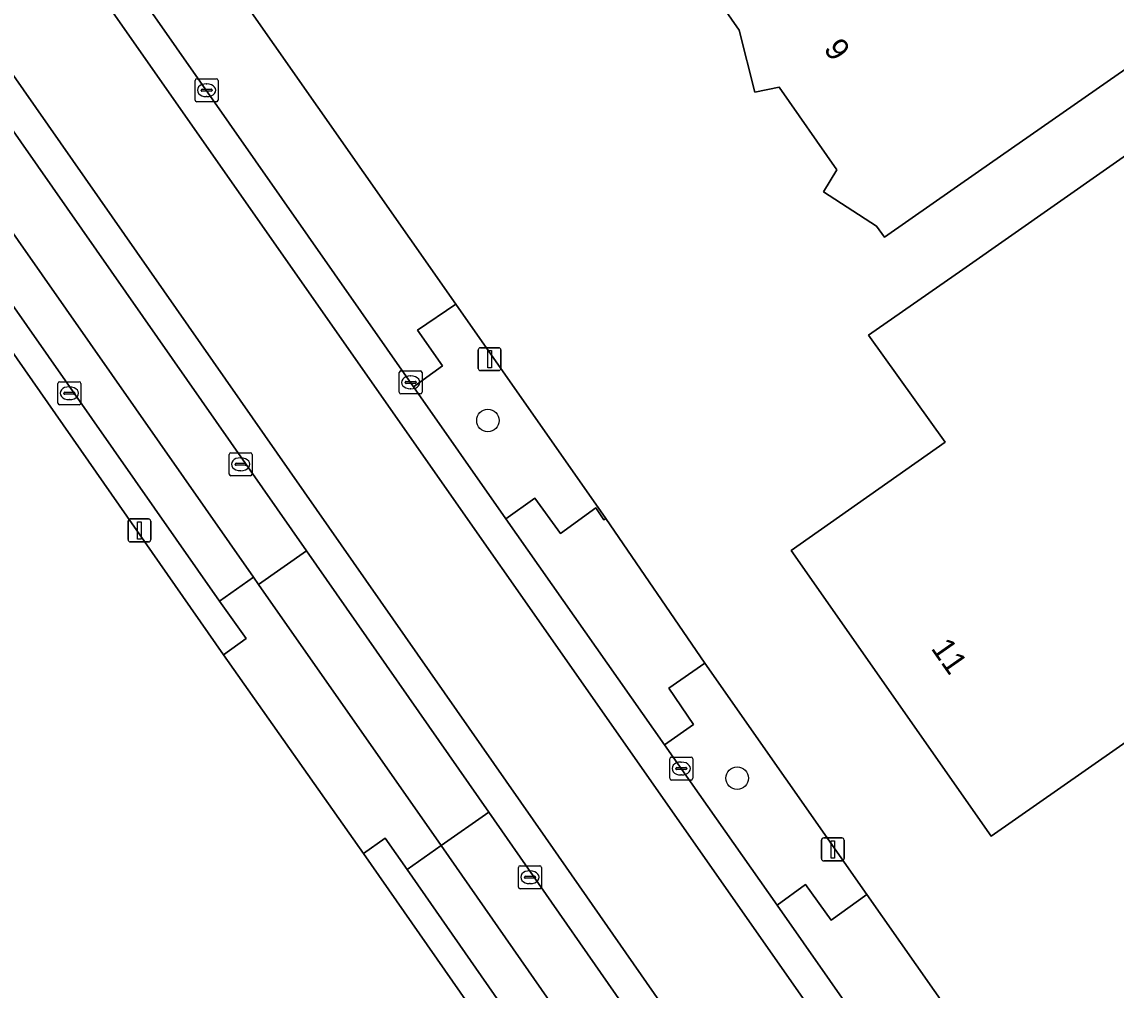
# Model space of a CAD drawing. Extents: x 156702 to 158052, y 387630 to 388992.
# Drawn here: x 157213.54 to 157261.2, y 388183.37 to 388225.53 of the extents above; entities that cross this region are included whole.
import ezdxf

# ---------------------------------------------------------------- set-up
doc = ezdxf.new("R2010")
doc.units = 0
for name, color, linetype in [('IMGEO_Berm_groen', 7, 'Continuous'), ('IMGEO_Boom', 7, 'Continuous'), ('IMGEO_Brandkraan', 7, 'Continuous'), ('IMGEO_Erf', 7, 'Continuous'), ('IMGEO_Groenvoorziening', 7, 'Continuous'), ('IMGEO_Hek', 7, 'Continuous'), ('IMGEO_Kolk', 7, 'Continuous'), ('IMGEO_Lichtmast', 7, 'Continuous'), ('IMGEO_Pand', 7, 'Continuous'), ('IMGEO_Pand_nummerreeks', 7, 'Continuous'), ('IMGEO_Parkeervlak_open', 7, 'Continuous'), ('IMGEO_Rijbaan_lokaal_gesloten', 7, 'Continuous'), ('IMGEO_Rijbaan_lokaal_open', 7, 'Continuous'), ('IMGEO_Verkeersbordpaal', 7, 'Continuous'), ('IMGEO_Voetpad_open', 7, 'Continuous')]:
    doc.layers.add(name, color=color, linetype=linetype)

msp = doc.modelspace()

# ---------------------------------------------------------------- linework, layer by layer
at = {"layer": 'IMGEO_Berm_groen'}
for points in [[(157232.439, 388213.235), (157230.774, 388212.112), (157231.859, 388210.546), (157230.6, 388209.644), (157234.617, 388203.884), (157235.884, 388204.792), (157236.993, 388203.247), (157238.529, 388204.367), (157238.878, 388203.847), (157238.976, 388203.904)], [(157243.285, 388197.598), (157241.71, 388196.51), (157242.786, 388194.938), (157241.532, 388194.055), (157246.429, 388187.061), (157247.671, 388187.969), (157248.791, 388186.418), (157250.344, 388187.533)]]:
    msp.add_lwpolyline(points, close=True, dxfattribs=at)
at = {"layer": 'IMGEO_Boom'}
for centre in [(157233.834, 388208.172), (157244.691, 388192.6)]:
    msp.add_circle(centre, 0.489, dxfattribs=at)
at = {"layer": 'IMGEO_Brandkraan'}
for p, q in [((157215.178, 388209.859), (157216.03, 388209.859)), ((157215.103, 388208.933), (157215.103, 388209.785)), ((157215.362, 388209.353), (157215.362, 388209.365)), ((157215.405, 388209.402), (157215.803, 388209.402)), ((157215.591, 388209.639), (157215.616, 388209.639)), ((157215.846, 388209.365), (157215.846, 388209.353)), ((157216.104, 388209.785), (157216.104, 388208.933)), ((157215.8, 388209.316), (157215.402, 388209.316)), ((157215.614, 388209.079), (157215.589, 388209.079)), ((157216.03, 388208.859), (157215.178, 388208.859))]:
    msp.add_line(p, q, dxfattribs=at)
for points in [[(157215.178, 388209.859), (157216.03, 388209.859)], [(157215.103, 388208.933), (157215.103, 388209.785)], [(157216.104, 388209.785), (157216.104, 388208.933)], [(157216.03, 388208.859), (157215.178, 388208.859)]]:
    msp.add_lwpolyline(points, dxfattribs=at)
for centre, radius, start, end in [((157215.18, 388209.783), 0.0765, 91.552, 178.448), ((157215.18, 388209.783), 0.0765, 91.552, 178.448), ((157216.028, 388209.783), 0.0765, 1.552, 88.448), ((157216.028, 388209.783), 0.0765, 1.552, 88.448), ((157215.402, 388209.362), 0.0403, 85.8775, 175.7526), ((157215.399, 388209.352), 0.0366, 178.938, 274.7102), ((157215.803, 388209.359), 0.043, 264.8664, 352.4533), ((157215.807, 388209.364), 0.0386, 1.7309, 96.639), ((157215.18, 388208.935), 0.0765, 181.552, 268.448), ((157215.18, 388208.935), 0.0765, 181.552, 268.448), ((157216.028, 388208.935), 0.0765, 271.552, 358.448), ((157216.028, 388208.935), 0.0765, 271.552, 358.448)]:
    msp.add_arc(centre, radius, start, end, dxfattribs=at)
for centre, major_axis, ratio, start_param, end_param in [((157215.59, 388209.359), (-0.387, 0.002), 0.722429, 4.712389, 7.853982), ((157215.615, 388209.359), (-0.39, 0.002), 0.717154, 1.570796, 4.712389)]:
    msp.add_ellipse(centre, major_axis=major_axis, ratio=ratio, start_param=start_param, end_param=end_param, dxfattribs=at)
at = {"layer": 'IMGEO_Erf'}
for points in [[(157171.132, 388300.752), (157172.367, 388299.009), (157193.882, 388268.245), (157194.975, 388266.682), (157200.032, 388259.496), (157200.786, 388258.42), (157207.925, 388248.229), (157212.342, 388241.924), (157218.512, 388233.115), (157232.439, 388213.235), (157238.976, 388203.904), (157243.285, 388197.598), (157250.344, 388187.533), (157253.951, 388182.374), (157260.401, 388173.229), (157265.086, 388166.567), (157269.88, 388159.622), (157271.116, 388157.832), (157273.661, 388154.215), (157277.716, 388148.352), (157281.526, 388142.848), (157289.3, 388131.616), (157294.457, 388124.387)], [(157242.574, 388169.007), (157241.87, 388169.99), (157236.847, 388177.226), (157236.169, 388178.201), (157228.416, 388189.316), (157222.314, 388197.962), (157192.467, 388240.777), (157190.75, 388243.22), (157186.236, 388249.801), (157179.863, 388258.901), (157178.825, 388260.626), (157177.984, 388261.818), (157175.156, 388265.898), (157173.142, 388268.766), (157170.643, 388272.326), (157156.349, 388292.803), (157153.912, 388296.208)], [(157288.942, 388238.83), (157300.956, 388221.652), (157259.851, 388192.936), (157255.752, 388190.072), (157247.043, 388202.516), (157253.751, 388207.231), (157250.416, 388211.885), (157254.514, 388214.751), (157273.145, 388227.807)], [(157271.398, 388230.305), (157255.207, 388219.009), (157251.106, 388216.148), (157250.755, 388216.627), (157248.444, 388218.134), (157249.028, 388219.091), (157246.517, 388222.691), (157245.466, 388222.464), (157244.779, 388225.17), (157241.362, 388230.067)]]:
    msp.add_lwpolyline(points, dxfattribs=at)
at = {"layer": 'IMGEO_Groenvoorziening'}
for points in [[(157222.14, 388200.304), (157193.376, 388241.435), (157192.467, 388240.777), (157222.314, 388197.962), (157223.301, 388198.676)], [(157236.169, 388178.201), (157237.097, 388178.88), (157230.32, 388188.624), (157229.362, 388189.981), (157228.416, 388189.316)]]:
    msp.add_lwpolyline(points, close=True, dxfattribs=at)
at = {"layer": 'IMGEO_Hek'}
for points in [[(157218.512, 388233.115), (157232.439, 388213.235)], [(157232.439, 388213.235), (157238.976, 388203.904)]]:
    msp.add_lwpolyline(points, dxfattribs=at)
at = {"layer": 'IMGEO_Kolk'}
for p, q in [((157221.081, 388222.127), (157221.081, 388222.979)), ((157221.156, 388223.053), (157222.008, 388223.053)), ((157221.569, 388222.833), (157221.594, 388222.833)), ((157222.082, 388222.979), (157222.082, 388222.127)), ((157221.34, 388222.547), (157221.34, 388222.559)), ((157221.778, 388222.51), (157221.38, 388222.51)), ((157221.383, 388222.596), (157221.781, 388222.596)), ((157221.592, 388222.273), (157221.567, 388222.273)), ((157221.824, 388222.559), (157221.824, 388222.547)), ((157222.008, 388222.053), (157221.156, 388222.053)), ((157230.044, 388210.33), (157230.896, 388210.33)), ((157229.969, 388209.404), (157229.969, 388210.256)), ((157230.228, 388209.824), (157230.228, 388209.836)), ((157230.271, 388209.873), (157230.669, 388209.873)), ((157230.457, 388210.11), (157230.482, 388210.11)), ((157230.712, 388209.836), (157230.712, 388209.824)), ((157230.97, 388210.256), (157230.97, 388209.404)), ((157230.666, 388209.787), (157230.268, 388209.787)), ((157230.48, 388209.55), (157230.455, 388209.55)), ((157230.896, 388209.33), (157230.044, 388209.33)), ((157222.565, 388205.841), (157222.565, 388206.693)), ((157222.64, 388206.767), (157223.492, 388206.767)), ((157223.053, 388206.547), (157223.078, 388206.547)), ((157223.566, 388206.693), (157223.566, 388205.841)), ((157222.824, 388206.261), (157222.824, 388206.273)), ((157223.262, 388206.224), (157222.864, 388206.224)), ((157222.867, 388206.31), (157223.265, 388206.31)), ((157223.308, 388206.273), (157223.308, 388206.261)), ((157223.492, 388205.767), (157222.64, 388205.767)), ((157223.076, 388205.987), (157223.051, 388205.987)), ((157241.755, 388192.591), (157241.755, 388193.443)), ((157241.83, 388193.517), (157242.682, 388193.517)), ((157242.243, 388193.297), (157242.268, 388193.297)), ((157242.756, 388193.443), (157242.756, 388192.591)), ((157242.014, 388193.011), (157242.014, 388193.023)), ((157242.452, 388192.974), (157242.054, 388192.974)), ((157242.057, 388193.06), (157242.455, 388193.06)), ((157242.266, 388192.737), (157242.241, 388192.737)), ((157242.498, 388193.023), (157242.498, 388193.011)), ((157242.682, 388192.517), (157241.83, 388192.517)), ((157235.165, 388187.858), (157235.165, 388188.71)), ((157235.24, 388188.784), (157236.092, 388188.784)), ((157235.653, 388188.564), (157235.678, 388188.564)), ((157236.166, 388188.71), (157236.166, 388187.858)), ((157235.424, 388188.278), (157235.424, 388188.29)), ((157235.862, 388188.241), (157235.464, 388188.241)), ((157235.467, 388188.327), (157235.865, 388188.327)), ((157235.676, 388188.004), (157235.651, 388188.004)), ((157235.908, 388188.29), (157235.908, 388188.278)), ((157236.092, 388187.784), (157235.24, 388187.784))]:
    msp.add_line(p, q, dxfattribs=at)
for points in [[(157221.081, 388222.127), (157221.081, 388222.979)], [(157221.156, 388223.053), (157222.008, 388223.053)], [(157222.082, 388222.979), (157222.082, 388222.127)], [(157222.008, 388222.053), (157221.156, 388222.053)], [(157230.044, 388210.33), (157230.896, 388210.33)], [(157229.969, 388209.404), (157229.969, 388210.256)], [(157230.97, 388210.256), (157230.97, 388209.404)], [(157230.896, 388209.33), (157230.044, 388209.33)], [(157222.565, 388205.841), (157222.565, 388206.693)], [(157222.64, 388206.767), (157223.492, 388206.767)], [(157223.566, 388206.693), (157223.566, 388205.841)], [(157223.492, 388205.767), (157222.64, 388205.767)], [(157241.755, 388192.591), (157241.755, 388193.443)], [(157241.83, 388193.517), (157242.682, 388193.517)], [(157242.756, 388193.443), (157242.756, 388192.591)], [(157242.682, 388192.517), (157241.83, 388192.517)], [(157235.165, 388187.858), (157235.165, 388188.71)], [(157235.24, 388188.784), (157236.092, 388188.784)], [(157236.166, 388188.71), (157236.166, 388187.858)], [(157236.092, 388187.784), (157235.24, 388187.784)]]:
    msp.add_lwpolyline(points, dxfattribs=at)
for centre, radius, start, end in [((157221.158, 388222.977), 0.0765, 91.552, 178.448), ((157221.158, 388222.977), 0.0765, 91.552, 178.448), ((157222.006, 388222.977), 0.0765, 1.552, 88.448), ((157222.006, 388222.977), 0.0765, 1.552, 88.448), ((157221.38, 388222.556), 0.0403, 85.8775, 175.7526), ((157221.377, 388222.546), 0.0366, 178.938, 274.7102), ((157221.781, 388222.553), 0.043, 264.8664, 352.4533), ((157221.785, 388222.558), 0.0386, 1.7309, 96.639), ((157221.158, 388222.129), 0.0765, 181.552, 268.448), ((157221.158, 388222.129), 0.0765, 181.552, 268.448), ((157222.006, 388222.129), 0.0765, 271.552, 358.448), ((157222.006, 388222.129), 0.0765, 271.552, 358.448), ((157230.046, 388210.254), 0.0765, 91.552, 178.448), ((157230.046, 388210.254), 0.0765, 91.552, 178.448), ((157230.894, 388210.254), 0.0765, 1.552, 88.448), ((157230.894, 388210.254), 0.0765, 1.552, 88.448), ((157230.268, 388209.833), 0.0403, 85.8775, 175.7526), ((157230.265, 388209.823), 0.0366, 178.938, 274.7102), ((157230.669, 388209.83), 0.043, 264.8664, 352.4533), ((157230.673, 388209.835), 0.0386, 1.7309, 96.639), ((157230.046, 388209.406), 0.0765, 181.552, 268.448), ((157230.046, 388209.406), 0.0765, 181.552, 268.448), ((157230.894, 388209.406), 0.0765, 271.552, 358.448), ((157230.894, 388209.406), 0.0765, 271.552, 358.448), ((157222.642, 388206.691), 0.0765, 91.552, 178.448), ((157222.642, 388206.691), 0.0765, 91.552, 178.448), ((157223.49, 388206.691), 0.0765, 1.552, 88.448), ((157223.49, 388206.691), 0.0765, 1.552, 88.448), ((157222.864, 388206.27), 0.0403, 85.8775, 175.7526), ((157222.861, 388206.26), 0.0366, 178.938, 274.7102), ((157223.265, 388206.267), 0.043, 264.8664, 352.4533), ((157223.269, 388206.272), 0.0386, 1.7309, 96.639), ((157222.642, 388205.843), 0.0765, 181.552, 268.448), ((157222.642, 388205.843), 0.0765, 181.552, 268.448), ((157223.49, 388205.843), 0.0765, 271.552, 358.448), ((157223.49, 388205.843), 0.0765, 271.552, 358.448), ((157241.832, 388193.441), 0.0765, 91.552, 178.448), ((157241.832, 388193.441), 0.0765, 91.552, 178.448), ((157242.68, 388193.441), 0.0765, 1.552, 88.448), ((157242.68, 388193.441), 0.0765, 1.552, 88.448), ((157242.054, 388193.02), 0.0403, 85.8775, 175.7526), ((157242.051, 388193.01), 0.0366, 178.938, 274.7102), ((157242.455, 388193.017), 0.043, 264.8664, 352.4533), ((157242.459, 388193.022), 0.0386, 1.7309, 96.639), ((157241.832, 388192.593), 0.0765, 181.552, 268.448), ((157241.832, 388192.593), 0.0765, 181.552, 268.448), ((157242.68, 388192.593), 0.0765, 271.552, 358.448), ((157242.68, 388192.593), 0.0765, 271.552, 358.448), ((157235.242, 388188.708), 0.0765, 91.552, 178.448), ((157235.242, 388188.708), 0.0765, 91.552, 178.448), ((157236.09, 388188.708), 0.0765, 1.552, 88.448), ((157236.09, 388188.708), 0.0765, 1.552, 88.448), ((157235.464, 388188.287), 0.0403, 85.8775, 175.7526), ((157235.461, 388188.277), 0.0366, 178.938, 274.7102), ((157235.865, 388188.284), 0.043, 264.8664, 352.4533), ((157235.869, 388188.289), 0.0386, 1.7309, 96.639), ((157235.242, 388187.86), 0.0765, 181.552, 268.448), ((157235.242, 388187.86), 0.0765, 181.552, 268.448), ((157236.09, 388187.86), 0.0765, 271.552, 358.448), ((157236.09, 388187.86), 0.0765, 271.552, 358.448)]:
    msp.add_arc(centre, radius, start, end, dxfattribs=at)
for centre, major_axis, ratio, start_param, end_param in [((157221.568, 388222.553), (-0.387, 0.002), 0.722429, 4.712389, 7.853982), ((157221.593, 388222.553), (-0.39, 0.002), 0.717154, 1.570796, 4.712389), ((157230.456, 388209.83), (-0.387, 0.002), 0.722429, 4.712389, 7.853982), ((157230.481, 388209.83), (-0.39, 0.002), 0.717154, 1.570796, 4.712389), ((157223.052, 388206.267), (-0.387, 0.002), 0.722429, 4.712389, 7.853982), ((157223.077, 388206.267), (-0.39, 0.002), 0.717154, 1.570796, 4.712389), ((157242.242, 388193.017), (-0.387, 0.002), 0.722429, 4.712389, 7.853982), ((157242.267, 388193.017), (-0.39, 0.002), 0.717154, 1.570796, 4.712389), ((157235.652, 388188.284), (-0.387, 0.002), 0.722429, 4.712389, 7.853982), ((157235.677, 388188.284), (-0.39, 0.002), 0.717154, 1.570796, 4.712389)]:
    msp.add_ellipse(centre, major_axis=major_axis, ratio=ratio, start_param=start_param, end_param=end_param, dxfattribs=at)
at = {"layer": 'IMGEO_Lichtmast'}
for p, q in [((157218.158, 388202.983), (157218.158, 388203.783)), ((157218.158, 388203.783), (157218.158, 388202.983)), ((157218.258, 388203.883), (157219.048, 388203.883)), ((157219.048, 388203.883), (157218.258, 388203.883)), ((157219.148, 388203.783), (157219.148, 388202.983)), ((157219.148, 388202.983), (157219.148, 388203.783)), ((157219.048, 388202.883), (157218.258, 388202.883)), ((157218.258, 388202.883), (157219.048, 388202.883))]:
    msp.add_line(p, q, dxfattribs=at)
msp.add_lwpolyline([(157218.578, 388203.758), (157218.728, 388203.758), (157218.728, 388203.008), (157218.578, 388203.008), (157218.578, 388203.758)], dxfattribs=at)
for centre, start, end in [((157218.258, 388203.783), 90, 180), ((157218.258, 388203.783), 90, 180), ((157219.048, 388203.783), 0, 90), ((157219.048, 388203.783), 360, 90), ((157218.258, 388202.983), 180, 270), ((157218.258, 388202.983), 180, 270), ((157219.048, 388202.983), 270, 0), ((157219.048, 388202.983), 270, 0)]:
    msp.add_arc(centre, 0.1, start, end, dxfattribs=at)
at = {"layer": 'IMGEO_Pand'}
for points in [[(157273.145, 388227.807), (157288.942, 388238.83), (157293.802, 388242.306), (157288.425, 388250), (157282.339, 388258.707), (157270.903, 388275.092), (157258.657, 388266.545), (157270.146, 388250.085), (157263.552, 388245.577), (157245.461, 388232.932), (157241.362, 388230.067), (157244.779, 388225.17), (157245.466, 388222.464), (157246.517, 388222.691), (157249.028, 388219.091), (157248.444, 388218.134), (157250.755, 388216.627), (157251.106, 388216.148), (157255.207, 388219.009), (157271.398, 388230.305)], [(157273.145, 388227.807), (157254.514, 388214.751), (157250.416, 388211.885), (157253.751, 388207.231), (157247.043, 388202.516), (157255.752, 388190.072), (157259.851, 388192.936), (157300.956, 388221.652), (157288.942, 388238.83)]]:
    msp.add_lwpolyline(points, close=True, dxfattribs=at)
at = {"layer": 'IMGEO_Parkeervlak_open'}
for points in [[(157191.992, 388251.074), (157189.849, 388249.638), (157189.923, 388249.531), (157223.628, 388201.343), (157223.842, 388201.037), (157225.926, 388202.493)], [(157236.036, 388188.018), (157233.871, 388191.118), (157231.797, 388189.67), (157272.471, 388131.321), (157272.551, 388131.207), (157274.579, 388132.691)]]:
    msp.add_lwpolyline(points, close=True, dxfattribs=at)
at = {"layer": 'IMGEO_Rijbaan_lokaal_gesloten'}
for points in [[(157290.068, 388122.059), (157284.128, 388130.537), (157250.785, 388178.4), (157218.017, 388225.194), (157168.536, 388296.106), (157166.328, 388299.54), (157165.346, 388302.72), (157165.232, 388304.849), (157165.572, 388307.171), (157166.44, 388309.461), (157166.862, 388310.136), (157167.285, 388310.812), (157167.449, 388311.074), (157168.134, 388311.902), (157169.086, 388312.83), (157170.115, 388313.613), (157170.159, 388313.64), (157171.244, 388314.319), (157146.447, 388301.446), (157146.433, 388301.427)], [(157170.823, 388312.404), (157166.862, 388310.136), (157166.44, 388309.461), (157165.572, 388307.171), (157165.232, 388304.849), (157165.346, 388302.72), (157166.328, 388299.54), (157168.536, 388296.106), (157218.017, 388225.194), (157250.785, 388178.4), (157284.128, 388130.537), (157290.068, 388122.059)], [(157159.256, 388297.816), (157160.307, 388298.772), (157166.301, 388290.299), (157236.347, 388190.018), (157288.771, 388114.767), (157287.657, 388113.917), (157306.474, 388095.88), (157307.404, 388097.063), (157338.534, 388071.878), (157341.899, 388076.038), (157340.456, 388076.982), (157309.901, 388101.717)], [(157293.74, 388119.458), (157291.999, 388121.743), (157285.376, 388131.195), (157279.247, 388139.992), (157275.903, 388144.791), (157269.683, 388153.769), (157268.767, 388155.125), (157267.467, 388156.891), (157263.265, 388162.929), (157256.455, 388172.746), (157252.169, 388178.864), (157246.429, 388187.061), (157241.532, 388194.055), (157234.617, 388203.884), (157230.6, 388209.644), (157214.539, 388232.609), (157210.521, 388238.352), (157203.933, 388247.771), (157199.027, 388254.836), (157191.042, 388266.266), (157169.573, 388297.067), (157168.386, 388298.814)]]:
    msp.add_lwpolyline(points, dxfattribs=at)
msp.add_lwpolyline([(157166.301, 388290.299), (157160.307, 388298.772), (157159.256, 388297.816), (157162.309, 388293.557), (157162.638, 388293.099), (157174.157, 388276.608), (157180.506, 388267.519), (157183.303, 388263.514), (157191.992, 388251.074), (157225.926, 388202.493), (157233.871, 388191.118), (157236.036, 388188.018), (157274.579, 388132.691), (157280.876, 388123.651), (157287.657, 388113.917), (157288.771, 388114.767), (157236.347, 388190.018)], close=True, dxfattribs=at)
at = {"layer": 'IMGEO_Rijbaan_lokaal_open'}
for points in [[(157230.6, 388209.644), (157231.859, 388210.546), (157230.774, 388212.112), (157232.439, 388213.235), (157218.512, 388233.115), (157216.893, 388231.943), (157215.79, 388233.5), (157214.539, 388232.609)], [(157241.532, 388194.055), (157242.786, 388194.938), (157241.71, 388196.51), (157243.285, 388197.598), (157238.976, 388203.904), (157238.878, 388203.847), (157238.529, 388204.367), (157236.993, 388203.247), (157235.884, 388204.792), (157234.617, 388203.884)], [(157252.169, 388178.864), (157253.443, 388179.711), (157252.369, 388181.296), (157253.951, 388182.374), (157250.344, 388187.533), (157248.791, 388186.418), (157247.671, 388187.969), (157246.429, 388187.061)]]:
    msp.add_lwpolyline(points, close=True, dxfattribs=at)
at = {"layer": 'IMGEO_Verkeersbordpaal'}
for p, q in [((157233.514, 388211.342), (157234.304, 388211.342)), ((157234.304, 388211.342), (157233.514, 388211.342)), ((157233.414, 388210.442), (157233.414, 388211.242)), ((157233.414, 388211.242), (157233.414, 388210.442)), ((157234.404, 388211.242), (157234.404, 388210.442)), ((157234.404, 388210.442), (157234.404, 388211.242)), ((157234.304, 388210.342), (157233.514, 388210.342)), ((157233.514, 388210.342), (157234.304, 388210.342)), ((157248.359, 388189.093), (157248.359, 388189.893)), ((157248.359, 388189.893), (157248.359, 388189.093)), ((157248.459, 388189.993), (157249.249, 388189.993)), ((157249.249, 388189.993), (157248.459, 388189.993)), ((157249.349, 388189.893), (157249.349, 388189.093)), ((157249.349, 388189.093), (157249.349, 388189.893)), ((157249.249, 388188.993), (157248.459, 388188.993)), ((157248.459, 388188.993), (157249.249, 388188.993))]:
    msp.add_line(p, q, dxfattribs=at)
for points in [[(157233.834, 388211.217), (157233.984, 388211.217), (157233.984, 388210.467), (157233.834, 388210.467), (157233.834, 388211.217)], [(157248.779, 388189.868), (157248.929, 388189.868), (157248.929, 388189.118), (157248.779, 388189.118), (157248.779, 388189.868)]]:
    msp.add_lwpolyline(points, dxfattribs=at)
for centre, start, end in [((157233.514, 388211.242), 90, 180), ((157233.514, 388211.242), 90, 180), ((157234.304, 388211.242), 0, 90), ((157234.304, 388211.242), 360, 90), ((157233.514, 388210.442), 180, 270), ((157233.514, 388210.442), 180, 270), ((157234.304, 388210.442), 270, 0), ((157234.304, 388210.442), 270, 0), ((157248.459, 388189.893), 90, 180), ((157248.459, 388189.893), 90, 180), ((157249.249, 388189.893), 0, 90), ((157249.249, 388189.893), 360, 90), ((157248.459, 388189.093), 180, 270), ((157248.459, 388189.093), 180, 270), ((157249.249, 388189.093), 270, 0), ((157249.249, 388189.093), 270, 0)]:
    msp.add_arc(centre, 0.1, start, end, dxfattribs=at)
at = {"layer": 'IMGEO_Voetpad_open'}
for points in [[(157223.628, 388201.343), (157189.923, 388249.531), (157188.446, 388248.5), (157191.668, 388243.863), (157190.75, 388243.22), (157192.467, 388240.777), (157193.376, 388241.435), (157222.14, 388200.304)], [(157225.926, 388202.493), (157223.842, 388201.037), (157231.797, 388189.67), (157233.871, 388191.118)], [(157223.842, 388201.037), (157223.628, 388201.343), (157222.14, 388200.304), (157223.301, 388198.676), (157222.314, 388197.962), (157228.416, 388189.316), (157229.362, 388189.981), (157230.32, 388188.624), (157231.797, 388189.67)], [(157272.471, 388131.321), (157231.797, 388189.67), (157230.32, 388188.624), (157237.097, 388178.88), (157236.169, 388178.201), (157236.847, 388177.226), (157237.731, 388177.828), (157242.83, 388170.675), (157241.87, 388169.99), (157242.574, 388169.007), (157243.463, 388169.622), (157270.989, 388130.287)]]:
    msp.add_lwpolyline(points, close=True, dxfattribs=at)

# ---------------------------------------------------------------- texts
at = {"layer": 'IMGEO_Pand_nummerreeks'}
for s, rotation, p in [('9', 304.8958, (157248.428, 388224.354)), ('11', 304.9865, (157253.106, 388198.248))]:
    msp.add_text(s, height=1, rotation=rotation, dxfattribs=at).set_placement(p)

doc.saveas('drawing.dxf')
